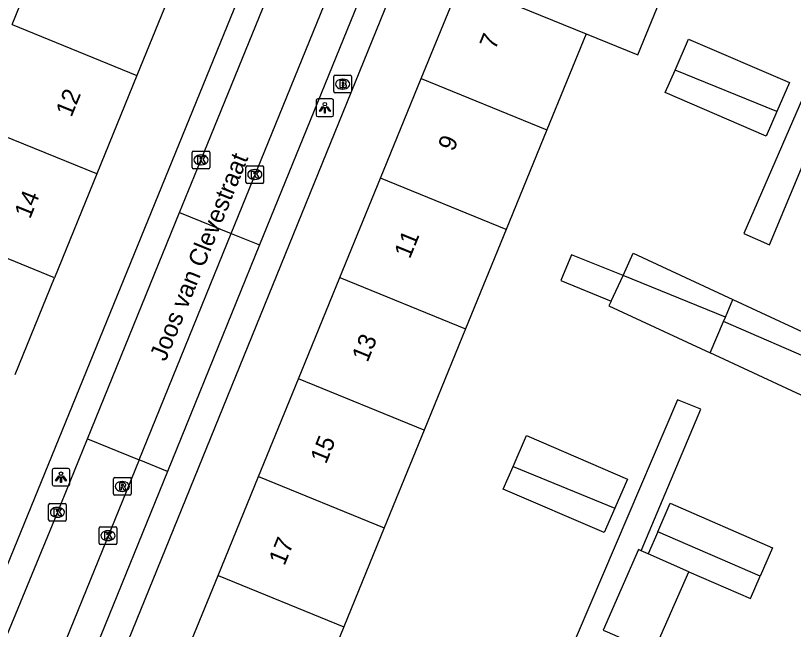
# Model space of a CAD drawing. Extents: x 162812 to 163818, y 381639 to 382470.
# Drawn here: x 163272.9 to 163316.9, y 382033.71 to 382068.45 of the extents above; entities that cross this region are included whole.
import ezdxf

# ---------------------------------------------------------------- set-up
doc = ezdxf.new("R2010")
doc.units = 0
for name, color, linetype in [('IMGEO_Brandkraan', 7, 'Continuous'), ('IMGEO_Kolk', 7, 'Continuous'), ('IMGEO_Lichtpunt', 7, 'Continuous'), ('IMGEO_Openbare_ruimte_label', 7, 'Continuous'), ('IMGEO_Pand', 7, 'Continuous'), ('IMGEO_Pand_nummerreeks', 7, 'Continuous'), ('IMGEO_Parkeervlak_open', 7, 'Continuous'), ('IMGEO_Rijbaan_lokaal_open', 7, 'Continuous'), ('IMGEO_Rioolput', 7, 'Continuous'), ('IMGEO_Voetpad_open', 7, 'Continuous')]:
    doc.layers.add(name, color=color, linetype=linetype)

msp = doc.modelspace()

# ---------------------------------------------------------------- linework, layer by layer
at = {"layer": 'IMGEO_Brandkraan'}
for p, q in [((163290.901, 382064.139), (163290.901, 382064.991)), ((163290.976, 382065.065), (163291.828, 382065.065)), ((163291.389, 382064.845), (163291.414, 382064.845)), ((163291.902, 382064.991), (163291.902, 382064.139)), ((163291.828, 382064.065), (163290.976, 382064.065)), ((163291.412, 382064.285), (163291.387, 382064.285))]:
    msp.add_line(p, q, dxfattribs=at)
for points in [[(163290.901, 382064.139), (163290.901, 382064.991)], [(163290.976, 382065.065), (163291.828, 382065.065)], [(163291.249, 382064.765), (163291.249, 382064.365), (163291.462, 382064.365)], [(163291.48, 382064.765), (163291.249, 382064.765)], [(163291.902, 382064.991), (163291.902, 382064.139)], [(163291.428, 382064.684), (163291.374, 382064.684), (163291.374, 382064.608)], [(163291.374, 382064.608), (163291.427, 382064.608)], [(163291.436, 382064.532), (163291.374, 382064.532), (163291.374, 382064.451)], [(163291.374, 382064.451), (163291.436, 382064.451)], [(163291.828, 382064.065), (163290.976, 382064.065)]]:
    msp.add_lwpolyline(points, dxfattribs=at)
for centre, radius, start, end in [((163290.978, 382064.989), 0.0765, 91.552, 178.448), ((163290.978, 382064.989), 0.0765, 91.552, 178.448), ((163291.484, 382064.62), 0.145, 59.4692, 91.5367), ((163291.826, 382064.989), 0.0765, 1.552, 88.448), ((163291.826, 382064.989), 0.0765, 1.552, 88.448), ((163291.429, 382064.646), 0.0379, 267.8285, 90.9355), ((163291.437, 382064.491), 0.0404, 269.8759, 90.5077), ((163291.468, 382064.616), 0.251, 268.6676, 293.5347), ((163291.509, 382064.667), 0.0922, 285.5137, 58.1501), ((163291.514, 382064.475), 0.105, 301.3115, 78.989), ((163290.978, 382064.141), 0.0765, 181.552, 268.448), ((163290.978, 382064.141), 0.0765, 181.552, 268.448), ((163291.826, 382064.141), 0.0765, 271.552, 358.448), ((163291.826, 382064.141), 0.0765, 271.552, 358.448)]:
    msp.add_arc(centre, radius, start, end, dxfattribs=at)
for centre, major_axis, ratio, start_param, end_param in [((163291.388, 382064.565), (-0.387, 0.002), 0.722429, 4.712389, 7.853982), ((163291.413, 382064.565), (-0.39, 0.002), 0.717154, 1.570796, 4.712389)]:
    msp.add_ellipse(centre, major_axis=major_axis, ratio=ratio, start_param=start_param, end_param=end_param, dxfattribs=at)
at = {"layer": 'IMGEO_Kolk'}
for p, q in [((163282.891, 382059.853), (163282.891, 382060.705)), ((163282.966, 382060.779), (163283.818, 382060.779)), ((163283.379, 382060.559), (163283.404, 382060.559)), ((163283.892, 382060.705), (163283.892, 382059.853)), ((163283.402, 382059.999), (163283.377, 382059.999)), ((163286.007, 382059.948), (163286.859, 382059.948)), ((163283.818, 382059.779), (163282.966, 382059.779)), ((163285.932, 382059.022), (163285.932, 382059.874)), ((163286.42, 382059.728), (163286.445, 382059.728)), ((163286.933, 382059.874), (163286.933, 382059.022)), ((163286.443, 382059.168), (163286.418, 382059.168)), ((163286.859, 382058.948), (163286.007, 382058.948)), ((163274.769, 382039.91), (163274.769, 382040.762)), ((163274.844, 382040.836), (163275.696, 382040.836)), ((163275.257, 382040.616), (163275.282, 382040.616)), ((163275.77, 382040.762), (163275.77, 382039.91)), ((163275.696, 382039.836), (163274.844, 382039.836)), ((163275.28, 382040.056), (163275.255, 382040.056)), ((163277.627, 382038.588), (163277.627, 382039.44)), ((163277.702, 382039.514), (163278.554, 382039.514)), ((163278.115, 382039.294), (163278.14, 382039.294)), ((163278.628, 382039.44), (163278.628, 382038.588)), ((163278.554, 382038.514), (163277.702, 382038.514)), ((163278.138, 382038.734), (163278.113, 382038.734))]:
    msp.add_line(p, q, dxfattribs=at)
for points in [[(163282.891, 382059.853), (163282.891, 382060.705)], [(163282.966, 382060.779), (163283.818, 382060.779)], [(163283.212, 382060.479), (163283.335, 382060.479), (163283.335, 382060.328), (163283.465, 382060.479), (163283.629, 382060.479), (163283.483, 382060.328), (163283.636, 382060.079), (163283.484, 382060.079), (163283.399, 382060.243), (163283.335, 382060.176), (163283.335, 382060.079), (163283.212, 382060.079), (163283.212, 382060.479)], [(163283.892, 382060.705), (163283.892, 382059.853)], [(163286.007, 382059.948), (163286.859, 382059.948)], [(163283.818, 382059.779), (163282.966, 382059.779)], [(163285.932, 382059.022), (163285.932, 382059.874)], [(163286.253, 382059.648), (163286.376, 382059.648), (163286.376, 382059.497), (163286.506, 382059.648), (163286.67, 382059.648), (163286.524, 382059.497), (163286.677, 382059.248), (163286.525, 382059.248), (163286.44, 382059.412), (163286.376, 382059.345), (163286.376, 382059.248), (163286.253, 382059.248), (163286.253, 382059.648)], [(163286.933, 382059.874), (163286.933, 382059.022)], [(163286.859, 382058.948), (163286.007, 382058.948)], [(163274.769, 382039.91), (163274.769, 382040.762)], [(163274.844, 382040.836), (163275.696, 382040.836)], [(163275.77, 382040.762), (163275.77, 382039.91)], [(163275.09, 382040.536), (163275.213, 382040.536), (163275.213, 382040.385), (163275.343, 382040.536), (163275.507, 382040.536), (163275.361, 382040.385), (163275.514, 382040.136), (163275.362, 382040.136), (163275.277, 382040.3), (163275.213, 382040.233), (163275.213, 382040.136), (163275.09, 382040.136), (163275.09, 382040.536)], [(163275.696, 382039.836), (163274.844, 382039.836)], [(163277.627, 382038.588), (163277.627, 382039.44)], [(163277.702, 382039.514), (163278.554, 382039.514)], [(163278.628, 382039.44), (163278.628, 382038.588)], [(163277.948, 382039.214), (163278.071, 382039.214), (163278.071, 382039.063), (163278.201, 382039.214), (163278.365, 382039.214), (163278.219, 382039.063), (163278.372, 382038.814), (163278.22, 382038.814), (163278.135, 382038.978), (163278.071, 382038.911), (163278.071, 382038.814), (163277.948, 382038.814), (163277.948, 382039.214)], [(163278.554, 382038.514), (163277.702, 382038.514)]]:
    msp.add_lwpolyline(points, dxfattribs=at)
for centre, start, end in [((163282.968, 382060.703), 91.552, 178.448), ((163282.968, 382060.703), 91.552, 178.448), ((163283.816, 382060.703), 1.552, 88.448), ((163283.816, 382060.703), 1.552, 88.448), ((163286.009, 382059.872), 91.552, 178.448), ((163286.009, 382059.872), 91.552, 178.448), ((163286.857, 382059.872), 1.552, 88.448), ((163286.857, 382059.872), 1.552, 88.448), ((163282.968, 382059.855), 181.552, 268.448), ((163282.968, 382059.855), 181.552, 268.448), ((163283.816, 382059.855), 271.552, 358.448), ((163283.816, 382059.855), 271.552, 358.448), ((163286.009, 382059.024), 181.552, 268.448), ((163286.009, 382059.024), 181.552, 268.448), ((163286.857, 382059.024), 271.552, 358.448), ((163286.857, 382059.024), 271.552, 358.448), ((163274.846, 382040.76), 91.552, 178.448), ((163274.846, 382040.76), 91.552, 178.448), ((163275.694, 382040.76), 1.552, 88.448), ((163275.694, 382040.76), 1.552, 88.448), ((163274.846, 382039.912), 181.552, 268.448), ((163274.846, 382039.912), 181.552, 268.448), ((163275.694, 382039.912), 271.552, 358.448), ((163275.694, 382039.912), 271.552, 358.448), ((163277.704, 382039.438), 91.552, 178.448), ((163277.704, 382039.438), 91.552, 178.448), ((163278.552, 382039.438), 1.552, 88.448), ((163278.552, 382039.438), 1.552, 88.448), ((163277.704, 382038.59), 181.552, 268.448), ((163277.704, 382038.59), 181.552, 268.448), ((163278.552, 382038.59), 271.552, 358.448), ((163278.552, 382038.59), 271.552, 358.448)]:
    msp.add_arc(centre, 0.0765, start, end, dxfattribs=at)
for centre, major_axis, ratio, start_param, end_param in [((163283.378, 382060.279), (-0.387, 0.002), 0.722429, 4.712389, 7.853982), ((163283.403, 382060.279), (-0.39, 0.002), 0.717154, 1.570796, 4.712389), ((163286.419, 382059.448), (-0.387, 0.002), 0.722429, 4.712389, 7.853982), ((163286.444, 382059.448), (-0.39, 0.002), 0.717154, 1.570796, 4.712389), ((163275.256, 382040.336), (-0.387, 0.002), 0.722429, 4.712389, 7.853982), ((163275.281, 382040.336), (-0.39, 0.002), 0.717154, 1.570796, 4.712389), ((163278.114, 382039.014), (-0.387, 0.002), 0.722429, 4.712389, 7.853982), ((163278.139, 382039.014), (-0.39, 0.002), 0.717154, 1.570796, 4.712389)]:
    msp.add_ellipse(centre, major_axis=major_axis, ratio=ratio, start_param=start_param, end_param=end_param, dxfattribs=at)
at = {"layer": 'IMGEO_Lichtpunt'}
for p, q in [((163289.896, 382063.635), (163289.896, 382062.828)), ((163289.896, 382063.635), (163289.896, 382062.828)), ((163290.798, 382063.73), (163289.99, 382063.73)), ((163290.798, 382063.73), (163289.99, 382063.73)), ((163290.892, 382062.828), (163290.892, 382063.635)), ((163290.892, 382062.828), (163290.892, 382063.635)), ((163289.99, 382062.734), (163290.798, 382062.734)), ((163289.99, 382062.734), (163290.798, 382062.734)), ((163275.874, 382042.823), (163275.066, 382042.823)), ((163275.874, 382042.823), (163275.066, 382042.823)), ((163274.972, 382042.728), (163274.972, 382041.921)), ((163274.972, 382042.728), (163274.972, 382041.921)), ((163275.968, 382041.921), (163275.968, 382042.728)), ((163275.968, 382041.921), (163275.968, 382042.728)), ((163275.066, 382041.827), (163275.874, 382041.827)), ((163275.066, 382041.827), (163275.874, 382041.827))]:
    msp.add_line(p, q, dxfattribs=at)
for points in [[(163290.27, 382063.299), (163290.309, 382063.271), (163290.121, 382063.009), (163290.083, 382063.036), (163290.27, 382063.299)], [(163290.372, 382063.251), (163290.419, 382063.251), (163290.419, 382062.929), (163290.372, 382062.929), (163290.372, 382063.251)], [(163290.482, 382063.271), (163290.52, 382063.298), (163290.707, 382063.036), (163290.668, 382063.008), (163290.482, 382063.271)], [(163275.346, 382042.392), (163275.385, 382042.364), (163275.197, 382042.102), (163275.159, 382042.129), (163275.346, 382042.392)], [(163275.448, 382042.344), (163275.495, 382042.344), (163275.495, 382042.022), (163275.448, 382042.022), (163275.448, 382042.344)], [(163275.558, 382042.364), (163275.596, 382042.391), (163275.783, 382042.129), (163275.744, 382042.101), (163275.558, 382042.364)]]:
    msp.add_lwpolyline(points, dxfattribs=at)
for centre in [(163290.395, 382063.433), (163275.471, 382042.526)]:
    msp.add_circle(centre, 0.0994, dxfattribs=at)
for centre, start, end in [((163289.99, 382063.635), 90, 180), ((163289.99, 382063.635), 90, 180), ((163290.798, 382063.635), 0, 90), ((163290.798, 382063.635), 0, 90), ((163289.99, 382062.828), 180, 270), ((163289.99, 382062.828), 180, 270), ((163290.798, 382062.828), 270, 0), ((163290.798, 382062.828), 270, 360), ((163275.066, 382042.728), 90, 180), ((163275.066, 382042.728), 90, 180), ((163275.874, 382042.728), 0, 90), ((163275.874, 382042.728), 0, 90), ((163275.066, 382041.921), 180, 270), ((163275.066, 382041.921), 180, 270), ((163275.874, 382041.921), 270, 0), ((163275.874, 382041.921), 270, 360)]:
    msp.add_arc(centre, 0.0946, start, end, dxfattribs=at)
at = {"layer": 'IMGEO_Pand'}
for points in [[(163272.7, 382067.933), (163274.938, 382073.436)], [(163305.176, 382067.417), (163308.095, 382066.225), (163310.414, 382071.903), (163307.495, 382073.095)], [(163281.998, 382070.565), (163279.759, 382065.061)], [(163295.844, 382064.889), (163298.063, 382070.322)], [(163298.063, 382070.322), (163305.176, 382067.417)], [(163272.7, 382067.933), (163279.759, 382065.061)], [(163305.176, 382067.417), (163302.957, 382061.984)], [(163310.203, 382065.364), (163310.955, 382067.111), (163316.668, 382064.652), (163315.962, 382063.012)], [(163315.962, 382063.012), (163315.365, 382061.625), (163309.652, 382064.084), (163310.203, 382065.364)], [(163315.962, 382063.012), (163310.203, 382065.364)], [(163279.759, 382065.061), (163277.492, 382059.487)], [(163293.538, 382059.244), (163295.844, 382064.889)], [(163295.844, 382064.889), (163302.957, 382061.984)], [(163277.492, 382059.487), (163270.433, 382062.359)], [(163302.957, 382061.984), (163300.651, 382056.339)], [(163277.492, 382059.487), (163275.103, 382053.613)], [(163291.241, 382053.62), (163293.538, 382059.244)], [(163300.651, 382056.339), (163293.538, 382059.244)], [(163275.103, 382053.613), (163268.043, 382056.484)], [(163300.651, 382056.339), (163298.355, 382050.716)], [(163307.262, 382053.74), (163304.341, 382054.912), (163303.742, 382053.444), (163306.585, 382052.284)], [(163307.262, 382053.74), (163307.842, 382054.99), (163313.47, 382052.377)], [(163272.875, 382048.135), (163275.103, 382053.613)], [(163288.9, 382047.887), (163291.241, 382053.62)], [(163291.241, 382053.62), (163298.355, 382050.716)], [(163306.585, 382052.284), (163307.262, 382053.74)], [(163313.047, 382051.377), (163307.262, 382053.74)], [(163306.585, 382052.284), (163306.459, 382052.013), (163312.19, 382049.351)], [(163313.047, 382051.377), (163313.47, 382052.377)], [(163313.47, 382052.377), (163319.002, 382049.807), (163318.501, 382048.727)], [(163312.19, 382049.351), (163312.947, 382051.14)], [(163312.947, 382051.14), (163313.047, 382051.377)], [(163318.501, 382048.727), (163312.947, 382051.14)], [(163298.355, 382050.716), (163296.013, 382044.982)], [(163318.501, 382048.727), (163317.619, 382046.83), (163312.19, 382049.351)], [(163286.644, 382042.364), (163288.9, 382047.887)], [(163296.013, 382044.982), (163288.9, 382047.887)], [(163296.013, 382044.982), (163293.757, 382039.459)], [(163301.04, 382042.929), (163301.792, 382044.676), (163307.505, 382042.217), (163306.799, 382040.577)], [(163306.799, 382040.577), (163306.202, 382039.19), (163300.489, 382041.649), (163301.04, 382042.929)], [(163301.04, 382042.929), (163306.799, 382040.577)], [(163284.352, 382036.752), (163286.644, 382042.364)], [(163286.644, 382042.364), (163293.757, 382039.459)], [(163309.22, 382039.238), (163309.929, 382040.858), (163315.717, 382038.323), (163315.015, 382036.72)], [(163293.757, 382039.459), (163291.465, 382033.847)], [(163309.22, 382039.238), (163308.674, 382037.991)], [(163315.015, 382036.72), (163309.22, 382039.238)], [(163308.291, 382038.159), (163308.133, 382038.228), (163306.135, 382033.665), (163306.362, 382033.566)], [(163308.674, 382037.991), (163308.291, 382038.159)], [(163310.991, 382036.976), (163308.674, 382037.991)], [(163291.465, 382033.847), (163288.936, 382027.656), (163286.453, 382028.671), (163281.823, 382030.561), (163284.352, 382036.752)], [(163284.352, 382036.752), (163291.465, 382033.847)], [(163306.362, 382033.566), (163308.992, 382032.413), (163310.991, 382036.976)], [(163310.991, 382036.976), (163314.462, 382035.456), (163315.015, 382036.72)]]:
    msp.add_lwpolyline(points, dxfattribs=at)
at = {"layer": 'IMGEO_Parkeervlak_open'}
for points in [[(163285.094, 382056.118), (163286.705, 382055.463)], [(163281.495, 382042.652), (163279.882, 382043.308)]]:
    msp.add_lwpolyline(points, dxfattribs=at)
at = {"layer": 'IMGEO_Rijbaan_lokaal_open'}
for points in [[(163282.181, 382057.303), (163283.36, 382060.197), (163289.242, 382074.658), (163293.937, 382086.24), (163295.838, 382090.907)], [(163285.094, 382056.118), (163298.799, 382089.805)], [(163276.965, 382044.495), (163282.181, 382057.303)], [(163282.181, 382057.303), (163285.094, 382056.118)], [(163279.882, 382043.308), (163285.094, 382056.118)], [(163272.034, 382032.433), (163275.246, 382040.275), (163276.965, 382044.495)], [(163276.965, 382044.495), (163279.882, 382043.308)], [(163279.882, 382043.308), (163268.785, 382016.032), (163268.677, 382015.763), (163267.019, 382011.555)]]:
    msp.add_lwpolyline(points, dxfattribs=at)
at = {"layer": 'IMGEO_Rioolput'}
for p, q in [((163278.435, 382041.372), (163278.435, 382042.224)), ((163278.51, 382042.298), (163279.362, 382042.298)), ((163278.923, 382042.078), (163278.948, 382042.078)), ((163279.436, 382042.224), (163279.436, 382041.372)), ((163278.946, 382041.518), (163278.921, 382041.518)), ((163279.362, 382041.298), (163278.51, 382041.298))]:
    msp.add_line(p, q, dxfattribs=at)
for points in [[(163278.435, 382041.372), (163278.435, 382042.224)], [(163278.51, 382042.298), (163279.362, 382042.298)], [(163279.024, 382041.996), (163278.772, 382041.998), (163278.772, 382041.598)], [(163278.95, 382041.917), (163278.896, 382041.917), (163278.896, 382041.836)], [(163279.436, 382042.224), (163279.436, 382041.372)], [(163278.772, 382041.598), (163278.896, 382041.598), (163278.896, 382041.76), (163278.907, 382041.76)], [(163278.896, 382041.836), (163278.948, 382041.836)], [(163278.954, 382041.731), (163279.025, 382041.598), (163279.165, 382041.598), (163279.1, 382041.724)], [(163279.362, 382041.298), (163278.51, 382041.298)]]:
    msp.add_lwpolyline(points, dxfattribs=at)
for centre, radius, start, end in [((163278.512, 382042.222), 0.0765, 91.552, 178.448), ((163278.512, 382042.222), 0.0765, 91.552, 178.448), ((163278.956, 382041.821), 0.0964, 77.0061, 93.1865), ((163278.97, 382041.878), 0.0378, 276.6634, 79.6772), ((163279.023, 382041.886), 0.109, 350.3612, 89.416), ((163279.36, 382042.222), 0.0765, 1.552, 88.448), ((163279.36, 382042.222), 0.0765, 1.552, 88.448), ((163278.906, 382041.707), 0.0533, 26.0293, 88.6989), ((163278.932, 382042.025), 0.19, 274.7715, 282.9687), ((163279.021, 382041.886), 0.112, 277.5842, 350.9817), ((163279.005, 382041.671), 0.108, 29.5134, 73.7905), ((163278.512, 382041.374), 0.0765, 181.552, 268.448), ((163278.512, 382041.374), 0.0765, 181.552, 268.448), ((163279.36, 382041.374), 0.0765, 271.552, 358.448), ((163279.36, 382041.374), 0.0765, 271.552, 358.448)]:
    msp.add_arc(centre, radius, start, end, dxfattribs=at)
for centre, major_axis, ratio, start_param, end_param in [((163278.922, 382041.798), (-0.387, 0.002), 0.722429, 4.712389, 7.853982), ((163278.947, 382041.798), (-0.39, 0.002), 0.717154, 1.570796, 4.712389)]:
    msp.add_ellipse(centre, major_axis=major_axis, ratio=ratio, start_param=start_param, end_param=end_param, dxfattribs=at)
at = {"layer": 'IMGEO_Voetpad_open'}
for points in [[(163268.961, 382034.102), (163269.149, 382034.565), (163271.043, 382033.994), (163294.991, 382092.68), (163291.538, 382094.021)], [(163305.325, 382088.102), (163302.149, 382089.42), (163278.323, 382030.765), (163280.108, 382030.045)], [(163299.264, 382089.809), (163300.473, 382089.32), (163286.705, 382055.463)], [(163315.027, 382084.14), (163324.491, 382080.044), (163314.095, 382056.11), (163315.541, 382055.478), (163326.145, 382080.906)], [(163286.705, 382055.463), (163281.495, 382042.652)], [(163308.291, 382038.159), (163311.654, 382046.166), (163310.343, 382046.709), (163299.767, 382021.917), (163280.108, 382030.045)], [(163281.495, 382042.652), (163277.474, 382032.764), (163277.238, 382032.461), (163276.941, 382032.229), (163275.79, 382031.777)]]:
    msp.add_lwpolyline(points, dxfattribs=at)

# ---------------------------------------------------------------- texts
at = {"layer": 'IMGEO_Openbare_ruimte_label'}
msp.add_text('Joos van Clevestraat', height=1, rotation=67.9221, dxfattribs=at).set_placement((163281.384, 382048.827))
at = {"layer": 'IMGEO_Pand_nummerreeks'}
for s, rotation, p in [('7', 67.783, (163300.032, 382066.468)), ('12', 67.8672, (163276.057, 382062.649)), ('9', 67.783, (163297.682, 382060.714)), ('14', 67.8672, (163273.719, 382056.899)), ('11', 67.783, (163295.201, 382054.639)), ('13', 67.783, (163292.807, 382048.779)), ('15', 67.783, (163290.457, 382043.025)), ('17', 67.783, (163288.107, 382037.271))]:
    msp.add_text(s, height=1, rotation=rotation, dxfattribs=at).set_placement(p)

doc.saveas('drawing.dxf')
